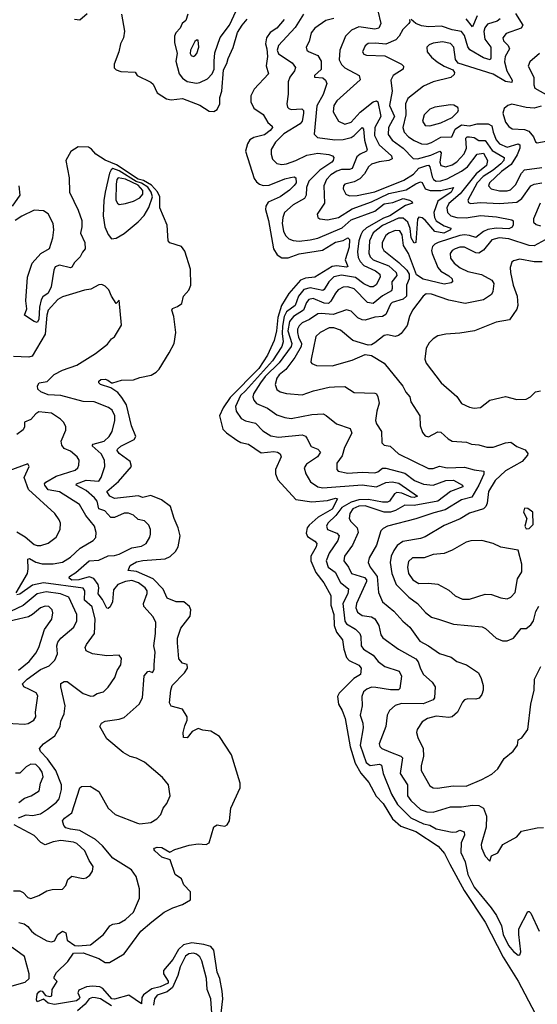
# Model space of a CAD drawing. Extents: x 1268547 to 1425625, y 515768 to 616754.
# Tile 268 of 507: x 1382984 to 1386266, y 535821 to 542069. Entities that reach past the tile are written whole.
import ezdxf

# ---------------------------------------------------------------- set-up
doc = ezdxf.new("R2010")
doc.units = 0

msp = doc.modelspace()

# ---------------------------------------------------------------- linework, layer by layer
at = {"layer": '0CON10XD'}
for points in [[(1383331.7, 542071.7), (1383365, 542068.9), (1383410.5, 542109.5)], [(1383630, 542105), (1383647.2, 541997.2), (1383642.7, 541955), (1383623.5, 541915), (1383612.3, 541865), (1383582, 541788), (1383583.4, 541763.4), (1383595, 541750.3), (1383625, 541740.2), (1383715.7, 541735.7), (1383728.8, 541715), (1383815, 541672.5), (1383829.1, 541659.1), (1383854.3, 541604.3), (1383915, 541567.1), (1383945, 541560), (1384015, 541568.2), (1384125, 541527.7), (1384185, 541489.4), (1384215, 541485.6), (1384235, 541498.6), (1384251.6, 541535), (1384251.7, 541575), (1384264.5, 541615), (1384275, 541750.6), (1384298, 541792), (1384305, 541822.9), (1384337.7, 541892.3), (1384365, 541987.1), (1384393.2, 542035), (1384425, 542073.1)], [(1384049.1, 542105), (1384036.1, 542065), (1384014.7, 542045.2), (1384001.9, 542015), (1383973.7, 541985), (1383965.6, 541965), (1383964.1, 541924.1), (1383982.4, 541855), (1383974.2, 541805), (1383994.6, 541724.6), (1384015, 541697.4), (1384045, 541677.2), (1384105, 541667.3), (1384125, 541670), (1384175.3, 541694.7), (1384204.7, 541725.3), (1384216.5, 541755), (1384215.7, 541805.7), (1384220.8, 541859.2), (1384254.3, 541955.7), (1384313.6, 542035), (1384355.3, 542125)], [(1384660.4, 542069.6), (1384615, 542015.4), (1384572.1, 541987.9), (1384548.8, 541955), (1384541.6, 541915), (1384551.6, 541885), (1384555.1, 541834.9), (1384546.1, 541776.1), (1384561.8, 541725), (1384470.8, 541629.2), (1384448.4, 541585), (1384448.9, 541548.9), (1384468.7, 541508.7), (1384526.6, 541466.6), (1384556.9, 541416.9), (1384584.2, 541394.2), (1384587.1, 541385), (1384571.2, 541365), (1384535, 541339.5), (1384468.6, 541321.4), (1384442.6, 541307.4), (1384427.6, 541282.4), (1384415.9, 541235), (1384471.2, 541061.2), (1384485, 541040.5), (1384505, 541025.4), (1384528, 541018), (1384565, 541018.9), (1384665, 541059.6), (1384701.5, 541068.5), (1384725, 541071.6), (1384735.2, 541065.2), (1384736.2, 541035), (1384725, 541017.7), (1384695, 540987.8), (1384635, 540945.4), (1384559.5, 540910.5), (1384543.7, 540885), (1384542.6, 540865), (1384560.6, 540795), (1384592.2, 540615), (1384616.2, 540576.2), (1384645, 540558), (1384685, 540558.6), (1384755, 540583.6), (1384903.6, 540606.4), (1384985, 540658.3), (1385035, 540668.3), (1385065, 540684.5), (1385075.2, 540675.2), (1385072.8, 540625), (1385047.6, 540545), (1385065, 540502.5), (1385055, 540497.9), (1384995, 540506.4), (1384965, 540503), (1384854.3, 540435), (1384795, 540428.5), (1384765, 540415.7), (1384689.1, 540330.9), (1384643.5, 540256.5), (1384621.2, 540178.8), (1384611, 540095), (1384596.4, 540033.6), (1384555, 539941.2), (1384500.5, 539855), (1384318.7, 539671.3), (1384273.9, 539606.1), (1384251.4, 539555), (1384271.6, 539471.6), (1384295, 539447.7), (1384360.9, 539400.9), (1384386.8, 539386.8), (1384435, 539376.6), (1384515, 539320.6), (1384595, 539329.2), (1384618.8, 539325), (1384635, 539314), (1384641.1, 539295), (1384605.4, 539215), (1384605, 539186.7), (1384620.2, 539150.2), (1384735.4, 539025.4), (1384835, 539010.3), (1384935, 539018.6), (1384985, 539033.1), (1384998, 539028), (1384965, 538963.6), (1384877.1, 538912.9), (1384818.6, 538861.4), (1384807, 538845), (1384800.9, 538810.9), (1384809.4, 538789.4), (1384855, 538761.2), (1384867.5, 538745), (1384863.2, 538725), (1384830.6, 538665), (1384830.3, 538635), (1384861.8, 538561.8), (1384912.3, 538495), (1384956.9, 538415), (1384956.4, 538355), (1384974.8, 538294.8), (1384977.8, 538225), (1384992.8, 538182.8), (1385031.1, 538135), (1385039.5, 538075), (1385055, 538022.5), (1385073.3, 538003.3), (1385134, 537974), (1385149.4, 537955), (1385144.3, 537915), (1385102, 537888), (1385008.7, 537795), (1384998.6, 537775), (1385005.8, 537725), (1385029.3, 537685), (1385046.4, 537635), (1385078.1, 537455), (1385111.7, 537351.7), (1385147.7, 537287.7), (1385198.2, 537228.2), (1385243.1, 537143.1), (1385289.2, 537095), (1385348.1, 536998.1), (1385400.7, 536950.7), (1385495, 536917.2), (1385636.7, 536825), (1385678.2, 536778.2), (1385710.2, 536710.2), (1385802.6, 536542.6), (1385935, 536343.3), (1386050.1, 536120.1), (1386145, 535967.5), (1386252.2, 535762.2)], [(1384783.9, 542105), (1384731, 542019), (1384625, 541906.4), (1384616.7, 541875), (1384625, 541851.5), (1384712.1, 541795), (1384732.3, 541765), (1384726, 541745), (1384696.4, 541705), (1384685.3, 541675), (1384685.8, 541595.8), (1384676.9, 541535), (1384680.9, 541515), (1384689.2, 541505), (1384705, 541500), (1384772.8, 541502.8), (1384782.5, 541492.5), (1384784.1, 541474.1), (1384774.4, 541425.6), (1384762.7, 541407.3), (1384658.1, 541345), (1384605, 541291.5), (1384578.2, 541245), (1384577.3, 541215), (1384587.5, 541185), (1384615, 541156.5), (1384645, 541150.7), (1384674.7, 541154.7), (1384735, 541175.7), (1384805, 541210.2), (1384875, 541223), (1384944, 541214), (1384966.2, 541206.2), (1384975.8, 541195), (1384972.2, 541175), (1384962.7, 541165), (1384886.2, 541113.8), (1384817.5, 541045), (1384801.7, 541005), (1384799.7, 540955), (1384790.4, 540935), (1384717.3, 540895), (1384662.9, 540845), (1384651.8, 540815), (1384647.5, 540775), (1384656.3, 540726.4), (1384669.5, 540699.5), (1384689.1, 540679.1), (1384718.3, 540668.3), (1384754.7, 540664.7), (1384825, 540672.2), (1384875, 540682.6), (1385028.5, 540748.5), (1385085, 540798.6), (1385235, 540855.2), (1385295, 540899.8), (1385350, 540910), (1385415, 540935.6), (1385454.3, 540925), (1385470, 540915), (1385473.8, 540905), (1385429.8, 540890.2), (1385331.5, 540825), (1385290.5, 540809.5), (1385181.8, 540748.2), (1385156.5, 540725), (1385145.8, 540705), (1385133.5, 540665), (1385125.2, 540595.2), (1385129.7, 540559.7), (1385141.6, 540535), (1385165, 540509.7), (1385240, 540475), (1385268.2, 540455), (1385269.7, 540435), (1385243.3, 540386.7), (1385225, 540374.7), (1385205, 540373.3), (1385165, 540393.5), (1385112.5, 540432.5), (1385025, 540447.3), (1384975, 540437.3), (1384944.2, 540405.9), (1384915, 540357.3), (1384905, 540351.4), (1384825, 540367.7), (1384785, 540357.2), (1384751.4, 540315), (1384731.1, 540255), (1384675, 540215.6), (1384661.4, 540185), (1384649.5, 540125), (1384646.9, 540076.9), (1384655.1, 540024.9), (1384646.6, 539995), (1384587.4, 539905), (1384416.2, 539713.8), (1384383.5, 539685), (1384352.5, 539615), (1384356.7, 539585), (1384387.5, 539537.5), (1384415, 539523.1), (1384479.2, 539509.2), (1384525, 539459.6), (1384575, 539428.7), (1384625, 539420.7), (1384775, 539435.4), (1384795, 539426.9), (1384803.6, 539413.6), (1384831.8, 539361.8), (1384875, 539344.4), (1384890, 539325), (1384872.9, 539295), (1384801.2, 539248.8), (1384787.5, 539225), (1384798.1, 539188.1), (1384826.8, 539136.8), (1384874.5, 539104.5), (1384905, 539099.6), (1385155, 539118.5), (1385245, 539104.8), (1385305, 539132.5), (1385345, 539137.3), (1385387.5, 539127.5), (1385505.6, 539045), (1385485, 539038.1), (1385465, 539039.7), (1385405.7, 539065.7), (1385375, 539068.1), (1385360, 539060), (1385328.8, 539015), (1385315, 539007), (1385285, 539007.1), (1385195, 539024.7), (1385135, 539021.6), (1385085, 539008.2), (1385026.2, 538973.8), (1384987.5, 538922.5), (1384938, 538875), (1384928, 538855), (1384935.6, 538835), (1384995, 538811.6), (1385008.4, 538795), (1385000.2, 538765), (1384945.8, 538685), (1384926.8, 538635), (1384939.1, 538595), (1384983.5, 538563.5), (1385017.5, 538497.5), (1385068.5, 538458.5), (1385064.8, 538425), (1385031.7, 538365), (1385045, 538253.1), (1385056.7, 538235), (1385112.1, 538202.1), (1385140, 538175), (1385147.6, 538155), (1385149.5, 538095), (1385163.9, 538075), (1385225, 538035.9), (1385256.3, 537996.3), (1385299.4, 537965), (1385390.8, 537935), (1385405.6, 537904.4), (1385394.4, 537825.6), (1385385, 537817.1), (1385335, 537817.5), (1385241.1, 537831.1), (1385215, 537834.1), (1385185, 537821.1), (1385164.6, 537805), (1385152, 537775), (1385156.1, 537715), (1385142.9, 537655), (1385158.8, 537605), (1385161.6, 537575), (1385141.9, 537465), (1385181.3, 537355), (1385205, 537335.6), (1385265, 537345.3), (1385278.8, 537338.8), (1385288.4, 537285), (1385340.4, 537155), (1385379.5, 537089.5), (1385463.8, 537003.8), (1385545, 536966.7), (1385585, 536957.1), (1385625, 536935.2), (1385726.7, 536913.3), (1385753.3, 536915), (1385775, 536925.7), (1385802.5, 536915), (1385803.8, 536895), (1385783.9, 536845), (1385781, 536785), (1385808.9, 536725), (1385817.5, 536685), (1385825.2, 536645), (1385864.6, 536564.6), (1385974.2, 536434.2), (1386006.7, 536385), (1386038.8, 536318.8), (1386050.2, 536265), (1386083, 536195), (1386115, 536155.4), (1386145, 536133.3), (1386155.5, 536134.5), (1386161.8, 536155), (1386147.7, 536265), (1386149.1, 536300.9), (1386205, 536410), (1386215, 536411.2), (1386225, 536400), (1386277.8, 536285)], [(1384975, 542077.3), (1384925.3, 542064.7), (1384855, 542014.6), (1384831.8, 541985), (1384818.7, 541931.3), (1384800.5, 541895), (1384804.4, 541875), (1384815, 541866.7), (1384875, 541842.7), (1384895.7, 541805.7), (1384895.9, 541754.1), (1384852, 541715), (1384852.5, 541705), (1384905, 541700.5), (1384923.3, 541685), (1384931.5, 541665), (1384906.8, 541595), (1384868.1, 541521.9), (1384851.8, 541341.8), (1384872.4, 541322.4), (1384982.6, 541307.4), (1385035, 541308.4), (1385085, 541322), (1385105.4, 541334.6), (1385155, 541385.5), (1385164.6, 541374.6), (1385171, 541305), (1385186, 541244), (1385183.3, 541235), (1385143.4, 541216.6), (1385121.3, 541198.7), (1385091.2, 541125), (1385075, 541118.1), (1385025, 541117.8), (1384995, 541108.6), (1384956.3, 541085), (1384928.9, 541055), (1384911.4, 541015), (1384915.3, 540905), (1384870.6, 540835), (1384874.3, 540815), (1384886.2, 540806.2), (1384935, 540799.7), (1385005, 540814), (1385090.8, 540869.2), (1385215, 540913.1), (1385325, 540965.3), (1385435, 540988.7), (1385495, 541028.5), (1385525, 541040), (1385535, 541037.1), (1385555, 540996), (1385586, 540986), (1385655, 540984.8), (1385733.8, 541003.8), (1385719.2, 540975), (1385635, 540918.3), (1385610.5, 540845), (1385613.5, 540815), (1385623.8, 540793.8), (1385675, 540761.1), (1385716.8, 540746.8), (1385716.2, 540735), (1385673.3, 540715), (1385615.5, 540725), (1385555, 540797), (1385535, 540811.4), (1385515, 540815.3), (1385505, 540803.3), (1385495.7, 540654.3), (1385485, 540650.9), (1385465.4, 540684.6), (1385459.7, 540745), (1385445, 540783.9), (1385415, 540810.6), (1385385, 540809.6), (1385285, 540764), (1385225, 540716.7), (1385200.9, 540665), (1385196.9, 540586.9), (1385205.3, 540565), (1385225, 540545.7), (1385325, 540506.5), (1385370.6, 540465), (1385374.3, 540445), (1385343.4, 540405), (1385346.2, 540363.8), (1385341.4, 540348.6), (1385284.1, 540315.9), (1385225, 540267.4), (1385189.6, 540275), (1385105, 540361.6), (1385065, 540374.8), (1385035, 540372.1), (1385003.2, 540355), (1384985, 540334.6), (1384957, 540283), (1384941, 540269), (1384915, 540270.8), (1384845, 540300.4), (1384816.2, 540293.8), (1384801.7, 540275), (1384782.6, 540225), (1384719, 540185), (1384694.6, 540155), (1384684.7, 540095), (1384708.9, 540015), (1384705.2, 539995), (1384629.2, 539890.9), (1384539.5, 539805), (1384510.7, 539765), (1384466.5, 539695), (1384462.9, 539675), (1384468.2, 539655), (1384485, 539634.5), (1384554.8, 539604.8), (1384615, 539561.5), (1384665.6, 539544.4), (1384705, 539538.8), (1384836.8, 539563.2), (1384907.8, 539567.8), (1384927.9, 539557.9), (1384992, 539505), (1385080, 539475), (1385088.6, 539445), (1385042.8, 539355), (1385027.5, 539302.5), (1384993.8, 539255), (1384994.4, 539215), (1385002.5, 539205), (1385065, 539191.8), (1385155, 539198.8), (1385235, 539192.8), (1385255, 539200), (1385285, 539222.8), (1385305, 539224.3), (1385425, 539190.7), (1385486.2, 539145), (1385545, 539121), (1385605, 539115.9), (1385684.9, 539145.1), (1385735, 539147.2), (1385791.1, 539115), (1385794.2, 539105), (1385715.3, 539075), (1385635, 539013), (1385485, 538986.1), (1385425, 538987.6), (1385365.7, 538954.3), (1385335, 538944.1), (1385295, 538945.2), (1385175, 538985.1), (1385135, 538981.4), (1385096.7, 538965), (1385077.6, 538935), (1385073.2, 538905), (1385083.3, 538885), (1385124, 538845), (1385129.7, 538815), (1385094.3, 538735.7), (1385044.1, 538665), (1385038.2, 538635), (1385068.8, 538595), (1385087.9, 538555), (1385169.2, 538529.3), (1385182.7, 538515), (1385183.3, 538505), (1385118.2, 538365), (1385115, 538337.5), (1385125, 538309.4), (1385155, 538288), (1385215, 538280.7), (1385235, 538268.2), (1385261.8, 538225), (1385274.5, 538165), (1385286.2, 538146.2), (1385385, 538073.8), (1385495, 538013.6), (1385510.5, 537995), (1385525, 537950.6), (1385544.8, 537914.8), (1385598.1, 537865), (1385618.6, 537835), (1385613.8, 537765), (1385605, 537752.7), (1385542.3, 537727.7), (1385405, 537729.2), (1385365, 537717.9), (1385327.5, 537685), (1385314.7, 537655.3), (1385305.4, 537585), (1385262.5, 537475), (1385267.3, 537457.3), (1385279.4, 537445), (1385335, 537421.7)], [(1385253.8, 542125), (1385273.3, 542045), (1385260.9, 542015), (1385235, 542008.3), (1385135, 542024.7), (1385088.3, 542001.7), (1385050, 541965), (1385013.1, 541875), (1385009.6, 541815), (1385024.6, 541785), (1385045, 541763.6), (1385135.8, 541715), (1385143.2, 541686.8), (1384994.1, 541555), (1384975.8, 541525), (1384971.8, 541485), (1385005.9, 541425.9), (1385045, 541406), (1385085, 541419.1), (1385143, 541483), (1385225, 541548.3), (1385245, 541554.6), (1385255, 541548.5), (1385273.5, 541455), (1385235.9, 541385), (1385233, 541335), (1385263, 541275), (1385341.3, 541205), (1385344.6, 541185.4), (1385324.4, 541175.6), (1385263.1, 541166.9), (1385215, 541151.7), (1385195.2, 541134.8), (1385169.1, 541090.9), (1385140.4, 541059.6), (1385105, 541040.7), (1385045.8, 541025), (1385037.8, 541015), (1385034.5, 540995), (1385051.9, 540961.9), (1385075, 540952.5), (1385124.2, 540954.2), (1385235, 540976.1), (1385419.9, 541050.1), (1385481.4, 541088.6), (1385513.8, 541126.2), (1385565, 541144.4), (1385575.2, 541145.2), (1385585, 541135.6), (1385598.1, 541071.9)], [(1385455, 542070), (1385457.5, 542055), (1385451.2, 542045), (1385413.8, 542006.2), (1385390, 541965), (1385367.8, 541942.2), (1385305, 541912.9), (1385239.1, 541920.9), (1385192.8, 541917.3), (1385175, 541904.3), (1385156.7, 541865), (1385165, 541850.6), (1385183.3, 541843.3), (1385299.5, 541839.5), (1385405, 541786.8), (1385416.5, 541775), (1385414.3, 541755), (1385352.1, 541715), (1385337.7, 541685), (1385345.3, 541615), (1385329.3, 541525), (1385359.6, 541455), (1385321.1, 541385), (1385321, 541341), (1385345.3, 541305), (1385415, 541253.7), (1385478.4, 541188.4), (1385506.4, 541186.4), (1385590.2, 541210.2), (1385648.1, 541235), (1385655.2, 541225.2), (1385648.3, 541165), (1385654.8, 541144.8), (1385685, 541136.1), (1385725, 541147.4), (1385755, 541167.4), (1385801.4, 541218.6), (1385816.3, 541255), (1385813, 541317), (1385820, 541325), (1385835, 541326.7), (1385865, 541322.3), (1385895, 541302.5), (1385935, 541302.1), (1385978.6, 541238.6), (1386055.4, 541195), (1386052.6, 541175), (1386034.1, 541155), (1385986.5, 541113.5), (1385922.1, 541075), (1385884, 541035), (1385825.4, 540925), (1385828.6, 540908.6), (1385841.9, 540901.9), (1385905, 540908.7), (1386025, 540902.6), (1386135, 540912.1), (1386167.6, 540935), (1386225.2, 541014.8), (1386245, 541025.3), (1386294.7, 541034.7)], [(1386128.1, 542108.1), (1386174.5, 542035), (1386163.8, 542016.2), (1386068, 541982), (1386048.2, 541955), (1386051.8, 541935), (1386081.1, 541905), (1386090, 541885), (1386062.1, 541835), (1386057.9, 541802.1), (1386071.6, 541745), (1386106.8, 541685), (1386105, 541671.4), (1386065, 541676.3), (1385985, 541724.2), (1385763.8, 541793.8), (1385746.6, 541816.6), (1385735.9, 541895), (1385715, 541917.6), (1385665, 541928.4), (1385605, 541919.4), (1385580.3, 541909.8), (1385564.7, 541895.3), (1385567.3, 541865), (1385595, 541830.8), (1385631.4, 541801.4), (1385675, 541773.6), (1385730.3, 541750.3), (1385740, 541735), (1385738, 541722), (1385717.8, 541702.2), (1385605.7, 541674.3), (1385545, 541646.6), (1385445, 541569.4), (1385428.9, 541535), (1385431.3, 541465), (1385413.2, 541385), (1385420.9, 541355), (1385449.2, 541325), (1385485, 541303.3), (1385531.9, 541281.9), (1385565, 541280), (1385595, 541289.2), (1385655, 541324.8), (1385724.6, 541325.4), (1385745.7, 541375), (1385785, 541401.8), (1385835, 541396.7), (1385885, 541407.6), (1385955, 541408.8), (1385977.9, 541395), (1385985.5, 541355), (1386005, 541306.5), (1386025, 541281.6), (1386075, 541260.5), (1386145, 541281.8), (1386155.3, 541275), (1386155.2, 541255), (1386137.7, 541212.3), (1386100.5, 541149.5), (1386038.3, 541105), (1385962.2, 541035), (1385956, 541015), (1385972.2, 540995), (1386025, 540982.3), (1386075, 540983.4), (1386095, 540990.5), (1386128.3, 541021.7), (1386165, 541095.5), (1386183.6, 541116.4), (1386295, 541132.3)], [(1386030.6, 542075), (1386010.7, 542059.3), (1385949.7, 542040.3), (1385932.4, 542017.6), (1385926, 541994), (1385932.3, 541945), (1385971.4, 541895), (1385971.8, 541825), (1385966, 541815), (1385925, 541827.8), (1385837.6, 541877.6), (1385826, 541896), (1385805, 541969.5), (1385785, 541994.7), (1385725, 542004.4), (1385657.2, 542027.2), (1385575, 542024.7), (1385530.4, 542030.4), (1385494.5, 542044.5), (1385465, 542070)], [(1385885, 542094.6), (1385855, 542024.2), (1385814.2, 542074.2)], [(1384085, 541835.6), (1384095, 541840.6), (1384107.1, 541855), (1384118.9, 541895), (1384115, 541938.8), (1384105, 541939.2), (1384095, 541930.8), (1384066.7, 541875), (1384064.7, 541854.7), (1384071.2, 541841.2), (1384085, 541835.6)], [(1386279.1, 541855), (1386218.3, 541801.7), (1386207.8, 541775), (1386244.7, 541705), (1386243.9, 541655), (1386250.9, 541635), (1386336.7, 541585)], [(1385585, 541394.7), (1385655, 541415.3), (1385725, 541449.5), (1385762.5, 541485), (1385766.2, 541496.2), (1385761.5, 541511.5), (1385736.4, 541526.4), (1385715, 541529.7), (1385615, 541513.3), (1385585, 541501.8), (1385547.9, 541465), (1385537.3, 541425), (1385555, 541396.9), (1385585, 541394.7)], [(1386289.8, 541520.2), (1386245, 541506.9), (1386195, 541511.8), (1386105, 541533.5), (1386078, 541525), (1386055.7, 541505), (1386046.9, 541475), (1386065, 541418.6), (1386085, 541391.1), (1386106.6, 541376.6), (1386185, 541371.7), (1386212.3, 541362.3), (1386242.3, 541325), (1386255, 541293.3), (1386265, 541288), (1386375, 541309.2)], [(1383485, 536112.8), (1383525, 536086.2), (1383553.9, 536086.1), (1383645, 536141.5), (1383752.1, 536285), (1383822.3, 536345), (1383900.6, 536405), (1383955, 536433.9), (1384016, 536455), (1384066.2, 536485), (1384065.8, 536535), (1384025, 536579.2), (1384008.5, 536618.5), (1383969.5, 536645), (1383937.1, 536737.1), (1383885, 536754.5), (1383840.8, 536795), (1383834, 536805), (1383838, 536812), (1383855, 536817.8), (1383885, 536816.7), (1383935, 536786.2), (1383967, 536803), (1384059.1, 536830.9), (1384115, 536840.6), (1384165.7, 536834.3), (1384184, 536846), (1384215, 536947.5), (1384235, 536960), (1384257.5, 536955), (1384285, 536952), (1384298.8, 536961.2), (1384313.3, 536985), (1384321.9, 537065), (1384381.4, 537195), (1384382.5, 537225), (1384327.5, 537405), (1384251.2, 537521.2), (1384195, 537555.2), (1384145, 537561.1), (1384115, 537572.2), (1384076.8, 537553.2), (1384045, 537512.5), (1384021.2, 537515), (1384020.8, 537545), (1384030.7, 537589.3), (1384046, 537624), (1384044.4, 537645.6), (1384015, 537694.7), (1383943.4, 537713.4), (1383934.2, 537734.2), (1383942.2, 537815), (1383951.1, 537845), (1384028.1, 537925), (1384047.1, 537955), (1384045, 537977.5), (1384015, 537986.7), (1383992.7, 538012.7), (1383984.3, 538115.7), (1383984.4, 538145), (1384005, 538208.8), (1384064.2, 538285), (1384068.8, 538325), (1384060, 538345), (1384025, 538374.2), (1383975, 538375.4), (1383918.3, 538398.3), (1383893.9, 538455), (1383830.2, 538520.2), (1383725, 538567.6), (1383670.6, 538575), (1383685, 538605.7), (1383725, 538630), (1383765, 538637.9), (1383905, 538647.3), (1383937.4, 538662.6), (1383971.8, 538695), (1383987.5, 538725), (1384001.8, 538795), (1383988.9, 538845), (1383962, 538905), (1383940.1, 538980.1), (1383883.1, 539023.1), (1383815, 539049.6), (1383765, 539036.8), (1383735, 539047.6), (1383679, 539041), (1383585, 539030.2), (1383555, 539045.3), (1383536.7, 539075), (1383610.9, 539139.1), (1383691.6, 539235), (1383683.4, 539265), (1383615, 539315.8), (1383601.7, 539335), (1383603.4, 539345), (1383625, 539362.6), (1383709.2, 539405), (1383720.9, 539425), (1383691.8, 539491.8), (1383661.4, 539625), (1383632, 539672), (1383605, 539702.5), (1383562.3, 539732.3), (1383496.2, 539755), (1383486.2, 539765), (1383486.2, 539775), (1383497.5, 539785), (1383525, 539788.5), (1383542.8, 539782.8), (1383565, 539764), (1383574.2, 539764.2), (1383628, 539782), (1383705, 539783.1), (1383745, 539798.4), (1383816.2, 539813.8), (1383848.3, 539831.7), (1383867.9, 539852.1), (1383931.5, 539955), (1383963.1, 540015), (1383973.3, 540085), (1383961.8, 540185), (1383947.5, 540225), (1383953.5, 540236.5), (1383985, 540248.6), (1384011.8, 540268.2), (1384022.9, 540315), (1384056.9, 540353.1), (1384069.5, 540385), (1384065.6, 540485.6), (1384030.6, 540600.6), (1384009.6, 540629.6), (1383935, 540654.2), (1383925.4, 540665), (1383917.8, 540765), (1383872.6, 540875), (1383871.2, 540945), (1383856.8, 540976.8), (1383820, 541020.1), (1383768.9, 541048.9), (1383735, 541057.9), (1383598.2, 541148.2), (1383525, 541178.3), (1383466.8, 541215), (1383438.4, 541248.4), (1383419.4, 541259.4), (1383355, 541261.5), (1383308, 541232), (1383276.2, 541175), (1383298.1, 541065), (1383298.9, 540975), (1383355, 540860), (1383377.6, 540795), (1383377.5, 540755), (1383368.4, 540715), (1383396.6, 540655), (1383399.2, 540615), (1383380.8, 540595), (1383367.5, 540565), (1383330.9, 540529.1), (1383315, 540498.6), (1383305, 540494.5), (1383235, 540510.6), (1383209.4, 540500.6), (1383200.3, 540479.7), (1383182.9, 540375), (1383165, 540334.2), (1383130, 540310), (1383119.5, 540290.5), (1383109.1, 540245), (1383105, 540167.5), (1383095, 540148), (1383075, 540153.8), (1383014.5, 540194.5), (1383028.6, 540235), (1383021.9, 540285), (1383033.5, 540435), (1383062.2, 540525), (1383117.5, 540585), (1383172.5, 540617.5), (1383193.2, 540685), (1383200.5, 540735), (1383196.6, 540775), (1383165, 540837.5), (1383135, 540855.6), (1383075, 540859.5), (1382997.8, 540822.2), (1382955, 540794.4)], [(1385598.1, 541071.9), (1385606.5, 541055), (1385625, 541044.1), (1385655, 541046.5), (1385695, 541060.2), (1385785, 541107.2), (1385823.7, 541135), (1385883.6, 541216.4), (1385925, 541221.8), (1385949.1, 541175), (1385943.7, 541145), (1385878.6, 541091.5), (1385776.6, 540963.4), (1385705, 540901.8), (1385692.2, 540875), (1385696.4, 540846.4), (1385716.5, 540825), (1385754.6, 540814.6), (1385815, 540812.1), (1385905, 540826.2), (1386007.3, 540817.3), (1386105, 540799.1), (1386113.6, 540793.6), (1386113.3, 540766.7), (1386106.8, 540753.2), (1386085, 540742.7), (1386005, 540746), (1385951.9, 540738.1), (1385924.3, 540725.7), (1385875, 540688.1), (1385835, 540699.1), (1385805, 540704.8), (1385775, 540699.4), (1385637.8, 540655), (1385616.5, 540645), (1385600.8, 540629.1), (1385595.3, 540605), (1385598.3, 540585), (1385635, 540496.2), (1385655, 540473.6), (1385705, 540444.7), (1385726.4, 540425), (1385727.1, 540405), (1385720.4, 540399.6), (1385675, 540391.7), (1385543, 540423), (1385499.5, 540449.5), (1385449.4, 540585), (1385416.9, 540636.9), (1385408.5, 540705), (1385395, 540729.7), (1385365, 540731.4), (1385325, 540715.2), (1385305, 540699.4), (1385281.1, 540655), (1385282.2, 540625), (1385292, 540605), (1385388.6, 540528.6), (1385439.4, 540479.4), (1385453.6, 540455), (1385454.2, 540425), (1385435.9, 540385), (1385436.7, 540315), (1385415, 540295.6), (1385345, 540274.5), (1385335, 540264.4), (1385305, 540199.5), (1385285, 540186.7), (1385235, 540182.3), (1385175, 540162.8), (1385155, 540164), (1385127.7, 540177.7), (1385085, 540219.5), (1385055, 540229.1), (1384971.6, 540198.4), (1384895, 540205.6), (1384875, 540202.1), (1384822.2, 540167.8), (1384775, 540146), (1384755, 540127.6), (1384745.2, 540105), (1384745.6, 540085), (1384751.5, 540055), (1384770, 540015), (1384768.3, 539995), (1384727.6, 539925), (1384670.1, 539849.9), (1384628, 539815), (1384613.5, 539795), (1384603.6, 539755), (1384615, 539722.5), (1384635, 539707.1), (1384675, 539696.8), (1384775, 539688.9), (1384846.5, 539713.5), (1384945, 539738), (1384980.5, 539740.5), (1385045, 539741.1), (1385105, 539704.5), (1385235, 539700), (1385245, 539694.2), (1385255.4, 539675), (1385262.1, 539635), (1385247.2, 539585), (1385240.4, 539525), (1385245, 539503.8), (1385277.5, 539455), (1385280, 539385), (1385295, 539370), (1385332.6, 539362.6), (1385385, 539313.6), (1385575, 539222), (1385605, 539221.1), (1385645, 539235.4), (1385695, 539225.3), (1385805, 539230.2), (1385865, 539211.8), (1385927.1, 539205), (1385926.4, 539185), (1385895.6, 539115), (1385850.2, 539039.8), (1385785, 539022), (1385680.8, 538959.2), (1385609.3, 538940.7), (1385495, 538901.1), (1385316, 538855), (1385288.9, 538841.1), (1385273.3, 538825), (1385245.7, 538734.3), (1385198.5, 538655), (1385193.2, 538625), (1385206.1, 538595), (1385249.8, 538535), (1385258, 538435), (1385284.6, 538375), (1385356.7, 538316.7), (1385412.4, 538252.4), (1385458.2, 538215), (1385520.5, 538125), (1385575, 538096.2), (1385645, 538047.8), (1385720, 538025), (1385755, 537996), (1385816, 537975), (1385892.5, 537925), (1385909.3, 537889.3), (1385922.5, 537845), (1385922.5, 537815), (1385915, 537786.7), (1385896.1, 537763.9), (1385875, 537756.9), (1385825, 537760), (1385805, 537752.5), (1385791.7, 537738.3), (1385760, 537675), (1385725, 537645.4), (1385705, 537642.2), (1385625, 537650), (1385569.2, 537635), (1385535, 537613.1), (1385503.1, 537565), (1385500.6, 537545), (1385507.1, 537515), (1385541.5, 537445), (1385543.4, 537395), (1385529.1, 537335), (1385529.5, 537305), (1385585, 537208), (1385605, 537195.8), (1385633.3, 537193.3), (1385731.7, 537208.3), (1385815, 537205.4), (1385915, 537247.5), (1385977.7, 537282.3), (1386015.4, 537314.6), (1386055, 537381.2), (1386113, 537427), (1386140, 537465), (1386145, 537500), (1386168.3, 537511.7), (1386206.7, 537565), (1386224.4, 537725), (1386245.6, 537815), (1386248.9, 537885), (1386288.6, 537965)], [(1383565, 540678), (1383595, 540681.9), (1383645, 540711.9), (1383733.7, 540786.3), (1383772.7, 540827.3), (1383802.4, 540877.6), (1383825.7, 540945), (1383817.3, 540975), (1383795, 541007.1), (1383755, 541031.7), (1383723, 541043), (1383615, 541109.8), (1383575.1, 541124.9), (1383563.1, 541116.9), (1383553.7, 541096.3), (1383526.1, 540975), (1383517.5, 540922.5), (1383513.6, 540825), (1383524.4, 540754.4), (1383545, 540705.8), (1383565, 540678)], [(1382936.9, 540885), (1382986.7, 540955), (1382980, 541015)], [(1383615, 540896.9), (1383655, 540902.1), (1383705, 540917.3), (1383745, 540938.8), (1383765, 540961.1), (1383765.2, 540985), (1383735, 541019.2), (1383655, 541056.8), (1383608.8, 541065), (1383599.6, 541055), (1383594.3, 541025), (1383593.5, 540923.5), (1383603.9, 540903.9), (1383615, 540896.9)], [(1386283.5, 540905), (1386240.9, 540805), (1386241.1, 540785), (1386258.9, 540768.9), (1386285, 540760.3)], [(1386315, 540671.7), (1386245, 540633.5), (1386213.8, 540636.2), (1386085, 540677.9), (1386024.8, 540685.2), (1385978.3, 540671.7), (1385925, 540606.6), (1385895, 540586.8), (1385875, 540588.8), (1385805, 540625.2), (1385775, 540626.1), (1385745, 540616.2), (1385726, 540604), (1385713.3, 540585), (1385716.1, 540555), (1385737.7, 540525), (1385776.9, 540495), (1385825, 540471.6), (1385912.4, 540452.4), (1385977.3, 540417.3), (1385990.7, 540395), (1385984.5, 540345), (1385974.7, 540325.3), (1385925, 540292), (1385807.4, 540267.4), (1385705, 540289.3), (1385595, 540327.8), (1385561.2, 540328.8), (1385541.1, 540315), (1385473.5, 540225), (1385455.4, 540185), (1385441.1, 540128.9), (1385401.7, 540078.3), (1385385, 540065.6), (1385365, 540058.9), (1385315, 540068.9), (1385295, 540065.6), (1385235, 540018), (1385214.1, 540005.9), (1385194.2, 540004.2), (1385095, 540033.6), (1385018.8, 540098.8), (1384975, 540113.1), (1384945, 540113.4), (1384887.8, 540085), (1384860.9, 540059.1), (1384831.9, 539915), (1384830, 539895), (1384835, 539887.5), (1384865, 539874.3), (1384965, 539873.2), (1385092.2, 539907.8), (1385175, 539944.3), (1385215, 539937.5), (1385295, 539890), (1385414, 539744), (1385431.9, 539705), (1385456.7, 539676.7), (1385463.3, 539645), (1385521.1, 539555), (1385523, 539493), (1385538.7, 539448.7), (1385555, 539427.5), (1385575, 539423.1), (1385635, 539454.2), (1385655, 539452.5), (1385699.8, 539409.8), (1385725, 539395.7), (1385817.5, 539387.5), (1385847.5, 539375), (1385895, 539371.1), (1385945, 539355.6), (1385985, 539356.5), (1386065, 539384.4), (1386098.3, 539388.3), (1386135, 539360.8), (1386188.8, 539338.8), (1386206, 539316), (1386204.3, 539305.7), (1386168.8, 539265), (1386065, 539205.9), (1385999.3, 539145), (1385956.8, 539075), (1385947.7, 539002.3), (1385939.5, 538980.5), (1385925, 538966.2), (1385835, 538938.4), (1385777.1, 538902.9), (1385675, 538859.2), (1385555, 538788.1), (1385525, 538777.2), (1385412.4, 538757.6), (1385377, 538733), (1385355, 538701.9), (1385339.1, 538665), (1385332.2, 538625), (1385344.3, 538555), (1385371.1, 538485), (1385450.5, 538405), (1385505, 538364.4), (1385556.5, 538306.5), (1385595, 538278.2), (1385645, 538262.3), (1385735, 538232.9), (1385916.4, 538216.4), (1385937, 538207), (1386004.6, 538144.6), (1386045, 538126.9), (1386075, 538128.6), (1386115, 538145.6), (1386164.2, 538205), (1386195, 538206.7), (1386225, 538228.5), (1386242, 538255), (1386256.7, 538313.3), (1386275, 538347.1)], [(1386296.7, 540533.3), (1386245, 540531.8), (1386155, 540550.5), (1386115, 540538.8), (1386105, 540530), (1386093.1, 540496.9), (1386095.5, 540464.5), (1386111.8, 540385), (1386137.9, 540315), (1386142.5, 540255), (1386136.9, 540233.1), (1386090, 540165), (1386005, 540150), (1385867.5, 540095), (1385775, 540079.5), (1385685, 540074.4), (1385635, 540063.1), (1385605, 540043.1), (1385580.3, 540019.7), (1385560, 539985), (1385552.5, 539915), (1385560.2, 539890.2), (1385655.7, 539765.7), (1385755, 539678.6), (1385784, 539634), (1385835, 539610), (1385865, 539603.5), (1385905, 539608.5), (1385965, 539654.4), (1386065, 539678.6), (1386135, 539659.4), (1386195, 539661.9), (1386222, 539675), (1386255, 539708.6), (1386285, 539714.2)], [(1382978.7, 536341.3), (1383011.9, 536331.9), (1383036, 536316), (1383058.9, 536285), (1383084.6, 536265), (1383155, 536223.7), (1383185, 536218.1), (1383205, 536224.2), (1383225.9, 536265), (1383255, 536285.8), (1383276.9, 536275), (1383285, 536229.2), (1383333.8, 536195), (1383355, 536191.5), (1383432.2, 536197.8), (1383515, 536264.2), (1383555, 536318.6), (1383575, 536329.4), (1383615, 536335.6), (1383655, 536360), (1383705.7, 536405), (1383744.2, 536495), (1383744.1, 536554.1), (1383723, 536633), (1383692.5, 536675), (1383575, 536747.9), (1383507.8, 536827.8), (1383465, 536868.1), (1383365, 536925.2), (1383305, 536931.9), (1383275, 536941.8), (1383262.9, 536955), (1383254.6, 536985), (1383267.4, 537002.6), (1383313.6, 537036.4), (1383364.3, 537195.7), (1383376.4, 537203.6), (1383430, 537205), (1383485, 537171.9), (1383543.6, 537065), (1383588, 537025), (1383730.3, 536970.3), (1383745, 536967.1), (1383815, 536975.8), (1383852.5, 536997.5), (1383878, 537025), (1383893.3, 537065), (1383915.5, 537094.5), (1383937.8, 537145), (1383927.9, 537215), (1383889.8, 537259.8), (1383775, 537358.5), (1383725, 537382.3), (1383683, 537393), (1383638.8, 537418.8), (1383536, 537505), (1383491.9, 537585), (1383501.4, 537605), (1383525, 537618.7), (1383615, 537630.2), (1383645, 537640.3), (1383740.4, 537725), (1383761.4, 537765), (1383773.5, 537905), (1383795, 537932.5), (1383805, 537936.2), (1383825, 537926), (1383835.2, 537944.8), (1383837.1, 537975), (1383842.9, 538055), (1383833.9, 538095), (1383845.2, 538175), (1383846.5, 538245), (1383830.5, 538280.5), (1383771.4, 538345), (1383768.7, 538365), (1383791.8, 538428.2), (1383790.9, 538445), (1383778.9, 538465), (1383736.2, 538495), (1383695, 538511), (1383653.5, 538505), (1383605, 538485.6), (1383578.6, 538451.4), (1383571.9, 538375), (1383556.9, 538343.1), (1383545, 538333.1), (1383535, 538335.7), (1383509.5, 538389.5), (1383481.2, 538425), (1383485.9, 538465), (1383482.1, 538485), (1383452.9, 538522.9), (1383425, 538533.8), (1383358.1, 538515), (1383315, 538512.8), (1383297.9, 538525), (1383299.4, 538535), (1383339.3, 538560.7), (1383424.5, 538635), (1383485, 538640.2), (1383545, 538666.6), (1383585, 538668.4), (1383615, 538678.2), (1383695, 538717.8), (1383755, 538728.8), (1383784.6, 538745.4), (1383809.1, 538785), (1383813.8, 538805), (1383813.8, 538835), (1383802.7, 538862.7), (1383775, 538888.9), (1383735, 538896.7), (1383704.4, 538925), (1383672.9, 538937.1), (1383645, 538938.4), (1383585, 538910.4), (1383561, 538911), (1383523.3, 538953.3), (1383484.6, 538965), (1383474.8, 539014.8), (1383457.1, 539035), (1383405, 539081), (1383340.6, 539115), (1383342.9, 539125), (1383405, 539147.5), (1383485, 539141.8), (1383500.9, 539165), (1383523.2, 539235), (1383520.7, 539275), (1383499.4, 539315), (1383442.7, 539365), (1383450, 539375), (1383519.1, 539395), (1383551.8, 539425), (1383570.3, 539455), (1383586.7, 539525), (1383586.1, 539555), (1383570.5, 539590.5), (1383547.4, 539607.4), (1383455, 539643.8), (1383385, 539646), (1383245, 539684), (1383165, 539687.9), (1383117, 539707), (1383097.8, 539725), (1383095.6, 539745), (1383108, 539765), (1383156.7, 539773.3), (1383202.4, 539817.6), (1383255, 539845.8), (1383345, 539877.9), (1383465, 539951.1), (1383539.6, 540010.4), (1383565, 540043.3), (1383584, 540056), (1383630, 540130), (1383615, 540290), (1383595, 540267.5), (1383565, 540314.2), (1383549.1, 540355), (1383525, 540379.1), (1383505, 540387.8), (1383485, 540387.5), (1383435, 540358.8), (1383395, 540353.5), (1383318.9, 540328.9), (1383255, 540310.9), (1383225, 540294.7), (1383165, 540226.4), (1383156.3, 540195), (1383145.6, 540074.4), (1383061.6, 539935), (1383041.3, 539928.7), (1382945, 539931.2)], [(1382961.3, 538431.3), (1383032.7, 538555), (1383037.9, 538585), (1383035, 538645.6), (1383045, 538650), (1383085, 538626.1), (1383125, 538616.1), (1383195, 538615.8), (1383255, 538627.6), (1383305, 538658.5), (1383366.9, 538715), (1383450, 538765), (1383466.3, 538783.7), (1383467.8, 538815), (1383458.2, 538855), (1383402.7, 538922.7), (1383362.3, 538992.3), (1383235, 539073.3), (1383165, 539086.2), (1383142.4, 539115), (1383141.8, 539125), (1383150, 539135), (1383215, 539172.6), (1383335, 539211.1), (1383351.1, 539225), (1383357.8, 539242.2), (1383360.6, 539275), (1383348.1, 539295), (1383305, 539330.8), (1383265, 539348.5), (1383250.1, 539370.1), (1383246.8, 539395), (1383276.7, 539465), (1383275.6, 539485), (1383262.6, 539512.6), (1383241.2, 539535), (1383185, 539572.5), (1383105, 539581.6), (1383085, 539567.5), (1383055, 539531.5), (1383014.3, 539515), (1383012.9, 539485), (1383005, 539466.2), (1382965, 539437.5)], [(1382965, 538819.1), (1383018.2, 538788.2), (1383075, 538739.4), (1383095, 538731.8), (1383117.6, 538732.4), (1383165, 538747.9), (1383215.7, 538785), (1383241.1, 538835), (1383241.5, 538875), (1383234.4, 538895), (1383205.3, 538935.3), (1383038.3, 539088.3), (1383012.5, 539165), (1383042.5, 539235), (1383035, 539250), (1382915, 539207.5)], [(1386195, 538837.5), (1386215, 538840), (1386240, 538865), (1386237.5, 538945), (1386205, 538967.5), (1386185, 538970), (1386178.8, 538945), (1386200, 538905), (1386186.7, 538855), (1386195, 538837.5)], [(1385835, 538392.1), (1385935, 538423.8), (1385975, 538422.1), (1386035, 538400.6), (1386075, 538394.3), (1386098, 538405), (1386124.4, 538435), (1386139.6, 538520.4), (1386167.1, 538565), (1386166.9, 538615), (1386145, 538702.5), (1386035, 538721.1), (1385985, 538744.4), (1385915, 538763.5), (1385845, 538762.1), (1385815, 538753.6), (1385725, 538702.2), (1385675, 538681.5), (1385605, 538676.2), (1385547.5, 538655), (1385475, 538655.4), (1385448.8, 538631.2), (1385441.7, 538595), (1385450, 538555), (1385476.2, 538515), (1385515, 538491.4), (1385575, 538493.8), (1385635, 538486.9), (1385705, 538449.1), (1385745, 538413.3), (1385792.2, 538392.2), (1385835, 538392.1)], [(1382975.8, 537004.2), (1383025, 537023.7), (1383065, 537018.8), (1383115, 537029.2), (1383160.5, 537059.5), (1383216.8, 537105), (1383232.8, 537125), (1383249.5, 537185), (1383249.5, 537215), (1383212, 537305), (1383159.2, 537379.2), (1383114.6, 537425), (1383110, 537445), (1383135, 537474.5), (1383205.4, 537524.6), (1383240.8, 537585), (1383245, 537617.5), (1383265.7, 537665), (1383271.3, 537715), (1383243.3, 537835), (1383243.8, 537856.2), (1383265, 537870.6), (1383285, 537869.1), (1383385, 537793.8), (1383435, 537777.3), (1383451.2, 537778.8), (1383475, 537793.1), (1383515, 537803.1), (1383545, 537832.9), (1383586.5, 537895), (1383600.8, 537939.2), (1383625.6, 537975), (1383630, 538015), (1383615, 538036), (1383535, 538032.7), (1383445.4, 538044.6), (1383405, 538064.4), (1383399.5, 538085), (1383407.5, 538105), (1383458.4, 538175), (1383461.5, 538265), (1383443.6, 538343.6), (1383395.3, 538385), (1383396.6, 538445), (1383385, 538462.3), (1383135, 538496), (1383065, 538481.7), (1382985, 538423.2), (1382965, 538420)], [(1382865, 537608), (1383015, 537599.2), (1383037.5, 537602.5), (1383073.3, 537625), (1383086.2, 537645), (1383084.3, 537675), (1383098.8, 537778.8), (1383088.8, 537798.8), (1383045, 537818.8), (1383008.9, 537835), (1383000.5, 537855), (1383031.5, 537885), (1383114.6, 537945.4), (1383169.9, 537970.1), (1383205.8, 538005), (1383222.5, 538045), (1383218.8, 538095), (1383225, 538118.6), (1383244.8, 538145.2), (1383326.8, 538215), (1383346.2, 538255), (1383345.3, 538295), (1383294.5, 538405), (1383242.9, 538425), (1383151.7, 538438.3), (1383095, 538425.2), (1383005, 538352.5), (1382925, 538314.2)], [(1382975, 537941.4), (1383044.2, 537995.8), (1383085, 538048.9), (1383103.9, 538086.1), (1383141.1, 538198.9), (1383186.4, 538265), (1383193.3, 538305), (1383189.4, 538325), (1383168, 538345), (1383145, 538348.2), (1383115, 538337.7), (1383065.2, 538294.8), (1383039, 538281), (1382855, 538238.1)], [(1385335, 537421.7), (1385400, 537395), (1385411.5, 537385), (1385395.9, 537285), (1385443.4, 537215), (1385443.5, 537145), (1385464.1, 537115), (1385525, 537057.5), (1385565, 537041.9), (1385605, 537041.1), (1385715, 537073.9), (1385785, 537074.1), (1385855.2, 537085.2), (1385895, 537081.8), (1385923.5, 537065), (1385944.5, 537015), (1385941.2, 536945), (1385910.8, 536835), (1385911.4, 536815), (1385935, 536762), (1385965, 536730), (1385975, 536763.3), (1386015, 536783.3), (1386047.5, 536835), (1386136.1, 536883.9), (1386165, 536920), (1386265, 536942), (1386305, 536943.8)], [(1382977.7, 537102.3), (1383015, 537130), (1383056.4, 537143.6), (1383106.2, 537175), (1383115.4, 537225), (1383132, 537265), (1383125.3, 537295), (1383110.1, 537320.1), (1383085, 537342.9), (1383055, 537344.7), (1383025, 537327.7), (1382985, 537287.9), (1382957.2, 537287.2)], [(1382945, 536541.2), (1382985, 536541.8), (1383005, 536531.1), (1383035, 536499.1), (1383055, 536492.5), (1383105, 536512), (1383155, 536541.2), (1383189.3, 536550.7), (1383255, 536552), (1383276.2, 536575), (1383287.7, 536612.3), (1383315, 536633.8), (1383385, 536620), (1383405, 536623.8), (1383428.5, 536641.5), (1383444.3, 536665.7), (1383448.6, 536695), (1383423.6, 536733.6), (1383397.5, 536795), (1383345, 536841.6), (1383325, 536850), (1383245, 536859.7), (1383195, 536852.5), (1383145, 536832.7), (1383117.7, 536847.7), (1383075, 536893.2), (1382949.1, 536959.1)], [(1384261, 535765), (1384270.6, 535855), (1384266.9, 535905), (1384252.2, 535985), (1384235.9, 536025), (1384214.2, 536164.2), (1384195, 536187.6), (1384151.7, 536201.7), (1384075, 536211), (1384022.2, 536197.8), (1383989.9, 536170.1), (1383954.2, 536105), (1383896.3, 536035), (1383896, 536015), (1383925, 535968.8), (1383924.7, 535955), (1383875, 535933.1), (1383820.6, 535919.4), (1383768.6, 535881.4), (1383758.6, 535865), (1383755, 535824.4), (1383675, 535878.8), (1383585, 535853.6), (1383568.1, 535855), (1383511.5, 535921.5), (1383491.2, 535931.2), (1383445, 535936.8), (1383407.1, 535932.9), (1383358.9, 535911.1), (1383352.5, 535895), (1383363.8, 535865), (1383361.5, 535855), (1383343.6, 535843.6), (1383205, 535819.6), (1383165, 535828.2), (1383135, 535854), (1383095, 535837.5), (1383090.6, 535850.6), (1383094.6, 535885), (1383105, 535901.4), (1383115, 535905.8), (1383125, 535904.2), (1383148.1, 535878.1), (1383175, 535870.8), (1383186.7, 535875), (1383190, 535915), (1383222, 535965), (1383202.5, 535985), (1383201.2, 535995), (1383217.6, 536022.4), (1383288, 536092), (1383323.7, 536145), (1383385, 536147.8), (1383485, 536112.8)], [(1382935, 535938.3), (1383018.3, 535961.7), (1383042.5, 535985), (1383042.9, 536015), (1383014.8, 536124.8), (1382935, 536182.6)], [(1384202.1, 535765), (1384195.3, 535855.3), (1384172.9, 535915), (1384167.1, 535985), (1384138.1, 536098.1), (1384125, 536121.8), (1384105, 536138.9), (1384085, 536145.2), (1384055, 536142.6), (1384034.1, 536125.9), (1384000.8, 536059.2), (1383985.5, 536004.5), (1383952.9, 535927.1), (1383918.8, 535901.2), (1383855, 535878.9), (1383837.9, 535855), (1383832.8, 535815)], [(1383565, 535810.8), (1383495, 535856.3), (1383465, 535863.4), (1383445, 535863.6), (1383425, 535855.2), (1383397.8, 535822.2), (1383349.4, 535780.6)]]:
    msp.add_lwpolyline(points, dxfattribs=at)

doc.saveas('drawing.dxf')
